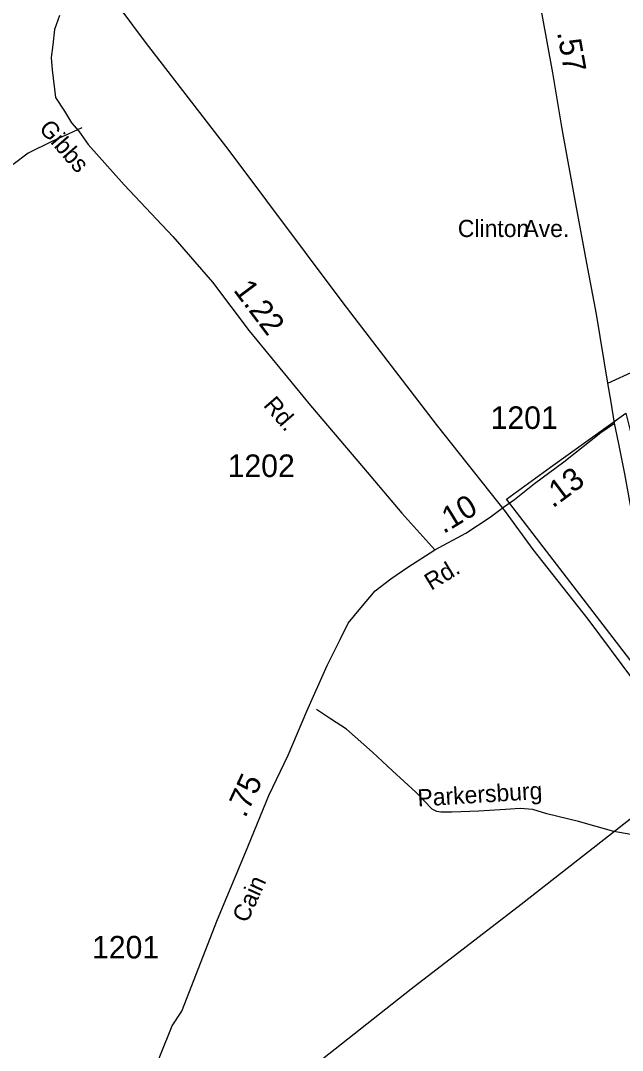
# Model space of a CAD drawing. Extents: x 2093524 to 2270757, y 289120 to 570408.
# Drawn here: x 2176287 to 2179619, y 377814 to 383518 of the extents above; entities that cross this region are included whole.
import ezdxf

# ---------------------------------------------------------------- set-up
doc = ezdxf.new("R2010")
doc.units = 0
for name, color, linetype in [('Exist Boundary Political City Limit New', 7, 'Continuous'), ('Exist Road Non-System Type 51', 7, 'Continuous'), ('Exist Road Non-System Type 51 Label', 7, 'Continuous'), ('Exist Road Primary NC Attributed', 7, 'Continuous'), ('Exist Road Primary NC Mileage Hundredths English Label', 7, 'Continuous'), ('Exist Road Secondary Mileage Hundredths English Label', 7, 'Continuous'), ('Exist Road Secondary Type 51 Attributed', 7, 'Continuous'), ('Exist Road Secondary Type 51 Label', 7, 'Continuous'), ('Exist Road Secondary Type 51 Number Label', 7, 'Continuous'), ('Exist Utilities Telephone Line', 7, 'Continuous'), ('Map Preparation Boundary City Limit Buffer Line', 7, 'Continuous')]:
    doc.layers.add(name, color=color, linetype=linetype)

msp = doc.modelspace()

# ---------------------------------------------------------------- linework, layer by layer
at = {"layer": 'Exist Boundary Political City Limit New'}
msp.add_lwpolyline([(2181174.8, 373528.2), (2180407.5, 374520.1), (2179652.2, 375498), (2178900.8, 376467.8), (2177924, 377739.2), (2178449.2, 378154.4), (2179059.2, 378625), (2180084, 379427.7), (2178977.8, 380867.2), (2179221.2, 381044.4), (2179638.2, 381343.5), (2179752.8, 380885.7), (2180445.2, 381419.4), (2181283.5, 380340.9), (2182126.5, 380935.2), (2183431.5, 379259.2), (2184211.2, 379952.2)], dxfattribs=at)
at = {"layer": 'Exist Road Non-System Type 51'}
for points in [[(2176626.8, 382923.4), (2176555, 382891), (2176459.4, 382848.4), (2176329.7, 382783.7), (2176246.1, 382721.2)], [(2179865.8, 379014.9), (2179813.8, 379002.7), (2179747.9, 378998.2), (2179665.7, 379009.8), (2179571.7, 379026.4), (2179375.4, 379082.2), (2179201.3, 379125.3), (2179123.2, 379148.8), (2179053.3, 379154.4), (2178971.2, 379147.8), (2178823.4, 379139), (2178675.4, 379134.3), (2178613.6, 379134), (2178591.4, 379137.8), (2178565.5, 379149.5), (2178474.8, 379245.1), (2178346.3, 379362.2), (2178235.8, 379465.6), (2178091, 379592.9), (2178002.7, 379650.2), (2177924.6, 379701.8)]]:
    msp.add_lwpolyline(points, dxfattribs=at)
at = {"layer": 'Exist Road Primary NC Attributed'}
for points in [[(2179538.8, 381508.8), (2179474.7, 381892.2), (2179421.1, 382173.8), (2179361.4, 382503.4), (2179285.1, 382918.8), (2179233.3, 383228.4), (2179175.5, 383552.1), (2179124, 383835.6), (2179068.3, 384143.3), (2179004.5, 384446.1)], [(2179575.8, 381288), (2179555.7, 381404.2), (2179538.8, 381508.8)], [(2181270.1, 378411.5), (2181060.7, 378650), (2180883.5, 378906.6), (2180621.8, 379213.4), (2180436.4, 379462.2), (2180178.4, 379824.7), (2179968.9, 380107.4), (2179868, 380256.8), (2179805.6, 380344.4), (2179767.4, 380412.2), (2179757.2, 380436), (2179734.8, 380484), (2179726.6, 380535.8), (2179698, 380647.7), (2179675.4, 380773.5), (2179632, 381007.2), (2179599.1, 381173), (2179575.8, 381288)]]:
    msp.add_lwpolyline(points, dxfattribs=at)
at = {"layer": 'Exist Road Secondary Type 51 Attributed'}
for points in [[(2179538.8, 381508.8), (2179691.4, 381579.1), (2179848.5, 381685.7), (2180103.1, 381858.3), (2180222.2, 381930.7), (2180273.9, 381973), (2180405.4, 382086.4), (2180759.2, 382543.5), (2180849.4, 382658), (2180931, 382767.3), (2181002.1, 382854.9), (2181069.8, 382964.2), (2181154.8, 383174.1), (2181262.3, 383427.4), (2181503.4, 383991.1)], [(2176503.2, 383546.7), (2176475.3, 383467.7), (2176466, 383384), (2176456.7, 383314.3), (2176461.3, 383244.5), (2176479.9, 383091.2), (2176531, 383016.8), (2176568.2, 382951.7), (2176610, 382905.2), (2176661.1, 382830.9), (2176860.8, 382607.8), (2177130, 382322.5), (2177349.3, 382069.8), (2177552.9, 381799), (2177892, 381385.3), (2178184.7, 381041.4), (2178398.3, 380790.4), (2178579.5, 380585.9)], [(2178579.5, 380585.9), (2178751.4, 380678.8), (2178886.1, 380767.1), (2178960.4, 380822.9), (2179020.8, 380864.8), (2179132.3, 380953.1), (2179294.8, 381073.9), (2179499.2, 381236.6), (2179575.8, 381288)], [(2176959.6, 377081.2), (2176977.5, 377436.4), (2177005.3, 377637.7), (2177060.8, 377790.3), (2177126.7, 377949.9), (2177180.1, 378032.3), (2177376.5, 378539.7), (2177532.6, 378911), (2177661, 379226.7), (2177768.6, 379448.7), (2177872.7, 379693), (2177983.7, 379946.6), (2178056.4, 380089.1), (2178099.8, 380181.2), (2178171, 380265.8), (2178250.8, 380359.5), (2178337.5, 380425.4), (2178431.2, 380491.3), (2178579.5, 380585.9)]]:
    msp.add_lwpolyline(points, dxfattribs=at)
at = {"layer": 'Exist Utilities Telephone Line'}
for points in [[(2176708.1, 383761.4), (2176976, 383399.2), (2177439.2, 382798.1), (2178071.7, 381953.8), (2178587.5, 381280.9), (2178970, 380799.4)], [(2178970, 380799.4), (2179123.2, 380588.2), (2179427.3, 380202), (2179680.9, 379863.6), (2180166.3, 379242.6)]]:
    msp.add_lwpolyline(points, dxfattribs=at)
at = {"layer": 'Map Preparation Boundary City Limit Buffer Line'}
msp.add_lwpolyline([(2181174.8, 373528.2), (2180407.5, 374520.1), (2179652.2, 375498), (2178900.8, 376467.8), (2177924, 377739.2), (2178449.2, 378154.4), (2179059.2, 378625), (2180084, 379427.7), (2178977.8, 380867.2), (2179221.2, 381044.4), (2179638.2, 381343.5), (2179752.8, 380885.7), (2180445.2, 381419.4), (2181283.5, 380340.9), (2182126.5, 380935.2), (2183431.5, 379259.2), (2184211.2, 379952.2)], dxfattribs=at)

# ---------------------------------------------------------------- texts
at = {"layer": 'Exist Road Non-System Type 51 Label'}
msp.add_text('Parkersburg', height=95, rotation=3.5678, dxfattribs=at).set_placement((2178487.2, 379164.4))
at = {"layer": 'Exist Road Primary NC Mileage Hundredths English Label'}
msp.add_text('.57', height=125, rotation=280.1162, dxfattribs=at).set_placement((2179256.8, 383452.2))
at = {"layer": 'Exist Road Secondary Mileage Hundredths English Label'}
for s, rotation, p in [('1.22', 306.9401, (2177461.6, 382024.4)), ('.13', 36.9175, (2179233.5, 380814.6)), ('.10', 31.3098, (2178628.4, 380672.9)), ('.75', 65.1531, (2177531.1, 379097.4))]:
    msp.add_text(s, height=125, rotation=rotation, dxfattribs=at).set_placement(p)
at = {"layer": 'Exist Road Secondary Type 51 Label'}
for s, rotation, p in [('Gibbs', 311.082, (2176384.2, 382917.4)), ('Rd.', 310.9302, (2177626.8, 381385.1)), ('Rd.', 31.3098, (2178559.9, 380359.2)), ('Cain', 65.6034, (2177541.5, 378515.3))]:
    msp.add_text(s, height=95, rotation=rotation, dxfattribs=at).set_placement(p)
for s, p in [('Clinton', (2178707.8, 382319.1)), ('Ave.', (2179070.6, 382319.1))]:
    msp.add_text(s, height=95, dxfattribs=at).set_placement(p)
at = {"layer": 'Exist Road Secondary Type 51 Number Label'}
for s, p in [('1201', (2178889, 381256.1)), ('1202', (2177433.2, 380989.8)), ('1201', (2176682.5, 378323.3))]:
    msp.add_text(s, height=125, dxfattribs=at).set_placement(p)

doc.saveas('drawing.dxf')
